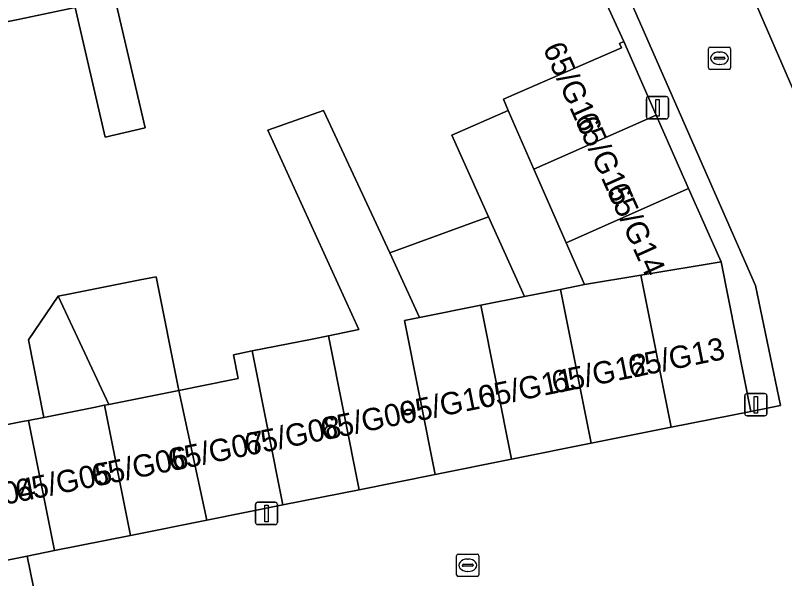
# Model space of a CAD drawing. Extents: x 162989 to 165008, y 383432 to 384338.
# Drawn here: x 163944.51 to 163979.07, y 384093.56 to 384118.85 of the extents above; entities that cross this region are included whole.
import ezdxf

# ---------------------------------------------------------------- set-up
doc = ezdxf.new("R2010")
doc.units = 0
for name, color, linetype in [('IMGEO_Erf', 7, 'Continuous'), ('IMGEO_Kolk', 7, 'Continuous'), ('IMGEO_Lichtmast', 7, 'Continuous'), ('IMGEO_Pand', 7, 'Continuous'), ('IMGEO_Pand_nummerreeks', 7, 'Continuous'), ('IMGEO_Rijbaan_lokaal_open', 7, 'Continuous'), ('IMGEO_Voetpad_open', 7, 'Continuous')]:
    doc.layers.add(name, color=color, linetype=linetype)

msp = doc.modelspace()

# ---------------------------------------------------------------- linework, layer by layer
at = {"layer": 'IMGEO_Erf'}
for points in [[(163940.568, 384099.756), (163944.833, 384100.609), (163945.099, 384100.662), (163945.791, 384100.8), (163945.095, 384104.281), (163946.437, 384106.238), (163946.968, 384106.344), (163950.124, 384106.974), (163950.837, 384107.117), (163951.857, 384102.012), (163954.299, 384102.5), (163954.522, 384102.545), (163954.309, 384103.612), (163955.15, 384103.78), (163957.839, 384104.317), (163958.572, 384104.464), (163959.942, 384104.738), (163955.85, 384113.696), (163958.35, 384114.577), (163961.334, 384108.186), (163965.758, 384109.811), (163964.11, 384113.467), (163966.654, 384114.58), (163966.435, 384115.08), (163967.155, 384115.394), (163971.737, 384117.393), (163971.647, 384117.582), (163971.837, 384117.672), (163970.917, 384119.717)], [(163948.994, 384119.582), (163950.338, 384113.794), (163948.549, 384113.379), (163947.197, 384119.202), (163944.64, 384118.661), (163942.328, 384118.204)]]:
    msp.add_lwpolyline(points, dxfattribs=at)
at = {"layer": 'IMGEO_Kolk'}
for p, q in [((163975.641, 384116.498), (163975.641, 384117.35)), ((163975.716, 384117.424), (163976.568, 384117.424)), ((163976.129, 384117.204), (163976.154, 384117.204)), ((163976.642, 384117.35), (163976.642, 384116.498)), ((163975.9, 384116.918), (163975.9, 384116.93)), ((163976.338, 384116.881), (163975.94, 384116.881)), ((163975.943, 384116.967), (163976.341, 384116.967)), ((163976.384, 384116.93), (163976.384, 384116.918)), ((163976.152, 384116.644), (163976.127, 384116.644)), ((163976.568, 384116.424), (163975.716, 384116.424)), ((163964.332, 384093.734), (163964.332, 384094.586)), ((163964.407, 384094.66), (163965.259, 384094.66)), ((163964.82, 384094.44), (163964.845, 384094.44)), ((163965.333, 384094.586), (163965.333, 384093.734)), ((163964.591, 384094.154), (163964.591, 384094.166)), ((163965.029, 384094.117), (163964.631, 384094.117)), ((163964.634, 384094.203), (163965.032, 384094.203)), ((163965.075, 384094.166), (163965.075, 384094.154)), ((163964.843, 384093.88), (163964.818, 384093.88)), ((163965.259, 384093.66), (163964.407, 384093.66))]:
    msp.add_line(p, q, dxfattribs=at)
for points in [[(163975.641, 384116.498), (163975.641, 384117.35)], [(163975.716, 384117.424), (163976.568, 384117.424)], [(163976.642, 384117.35), (163976.642, 384116.498)], [(163976.568, 384116.424), (163975.716, 384116.424)], [(163964.332, 384093.734), (163964.332, 384094.586)], [(163964.407, 384094.66), (163965.259, 384094.66)], [(163965.333, 384094.586), (163965.333, 384093.734)], [(163965.259, 384093.66), (163964.407, 384093.66)]]:
    msp.add_lwpolyline(points, dxfattribs=at)
for centre, radius, start, end in [((163975.718, 384117.348), 0.0765, 91.552, 178.448), ((163975.718, 384117.348), 0.0765, 91.552, 178.448), ((163976.566, 384117.348), 0.0765, 1.552, 88.448), ((163976.566, 384117.348), 0.0765, 1.552, 88.448), ((163975.94, 384116.927), 0.0403, 85.8775, 175.7526), ((163975.937, 384116.917), 0.0366, 178.938, 274.7102), ((163976.341, 384116.924), 0.043, 264.8664, 352.4533), ((163976.345, 384116.929), 0.0386, 1.7309, 96.639), ((163975.718, 384116.5), 0.0765, 181.552, 268.448), ((163975.718, 384116.5), 0.0765, 181.552, 268.448), ((163976.566, 384116.5), 0.0765, 271.552, 358.448), ((163976.566, 384116.5), 0.0765, 271.552, 358.448), ((163964.409, 384094.584), 0.0765, 91.552, 178.448), ((163964.409, 384094.584), 0.0765, 91.552, 178.448), ((163965.257, 384094.584), 0.0765, 1.552, 88.448), ((163965.257, 384094.584), 0.0765, 1.552, 88.448), ((163964.631, 384094.163), 0.0403, 85.8775, 175.7526), ((163964.628, 384094.153), 0.0366, 178.938, 274.7102), ((163965.032, 384094.16), 0.043, 264.8664, 352.4533), ((163965.036, 384094.165), 0.0386, 1.7309, 96.639), ((163964.409, 384093.736), 0.0765, 181.552, 268.448), ((163964.409, 384093.736), 0.0765, 181.552, 268.448), ((163965.257, 384093.736), 0.0765, 271.552, 358.448), ((163965.257, 384093.736), 0.0765, 271.552, 358.448)]:
    msp.add_arc(centre, radius, start, end, dxfattribs=at)
for centre, major_axis, ratio, start_param, end_param in [((163976.128, 384116.924), (-0.387, 0.002), 0.722429, 4.712389, 7.853982), ((163976.153, 384116.924), (-0.39, 0.002), 0.717154, 1.570796, 4.712389), ((163964.819, 384094.16), (-0.387, 0.002), 0.722429, 4.712389, 7.853982), ((163964.844, 384094.16), (-0.39, 0.002), 0.717154, 1.570796, 4.712389)]:
    msp.add_ellipse(centre, major_axis=major_axis, ratio=ratio, start_param=start_param, end_param=end_param, dxfattribs=at)
at = {"layer": 'IMGEO_Lichtmast'}
for p, q in [((163972.855, 384114.301), (163972.855, 384115.101)), ((163972.855, 384115.101), (163972.855, 384114.301)), ((163972.955, 384115.201), (163973.745, 384115.201)), ((163973.745, 384115.201), (163972.955, 384115.201)), ((163973.845, 384115.101), (163973.845, 384114.301)), ((163973.845, 384114.301), (163973.845, 384115.101)), ((163973.745, 384114.201), (163972.955, 384114.201)), ((163972.955, 384114.201), (163973.745, 384114.201)), ((163977.278, 384100.969), (163977.278, 384101.769)), ((163977.278, 384101.769), (163977.278, 384100.969)), ((163977.378, 384101.869), (163978.168, 384101.869)), ((163978.168, 384101.869), (163977.378, 384101.869)), ((163978.268, 384101.769), (163978.268, 384100.969)), ((163978.268, 384100.969), (163978.268, 384101.769)), ((163978.168, 384100.869), (163977.378, 384100.869)), ((163977.378, 384100.869), (163978.168, 384100.869)), ((163955.292, 384096.085), (163955.292, 384096.885)), ((163955.292, 384096.885), (163955.292, 384096.085)), ((163955.392, 384096.985), (163956.182, 384096.985)), ((163956.182, 384096.985), (163955.392, 384096.985)), ((163956.282, 384096.885), (163956.282, 384096.085)), ((163956.282, 384096.085), (163956.282, 384096.885)), ((163956.182, 384095.985), (163955.392, 384095.985)), ((163955.392, 384095.985), (163956.182, 384095.985))]:
    msp.add_line(p, q, dxfattribs=at)
for points in [[(163973.275, 384115.076), (163973.425, 384115.076), (163973.425, 384114.326), (163973.275, 384114.326), (163973.275, 384115.076)], [(163977.698, 384101.744), (163977.848, 384101.744), (163977.848, 384100.994), (163977.698, 384100.994), (163977.698, 384101.744)], [(163955.712, 384096.86), (163955.862, 384096.86), (163955.862, 384096.11), (163955.712, 384096.11), (163955.712, 384096.86)]]:
    msp.add_lwpolyline(points, dxfattribs=at)
for centre, start, end in [((163972.955, 384115.101), 90, 180), ((163972.955, 384115.101), 90, 180), ((163973.745, 384115.101), 0, 90), ((163973.745, 384115.101), 360, 90), ((163972.955, 384114.301), 180, 270), ((163972.955, 384114.301), 180, 270), ((163973.745, 384114.301), 270, 0), ((163973.745, 384114.301), 270, 0), ((163977.378, 384101.769), 90, 180), ((163977.378, 384101.769), 90, 180), ((163978.168, 384101.769), 0, 90), ((163978.168, 384101.769), 360, 90), ((163977.378, 384100.969), 180, 270), ((163977.378, 384100.969), 180, 270), ((163978.168, 384100.969), 270, 0), ((163978.168, 384100.969), 270, 0), ((163955.392, 384096.885), 90, 180), ((163955.392, 384096.885), 90, 180), ((163956.182, 384096.885), 0, 90), ((163956.182, 384096.885), 360, 90), ((163955.392, 384096.085), 180, 270), ((163955.392, 384096.085), 180, 270), ((163956.182, 384096.085), 270, 0), ((163956.182, 384096.085), 270, 0)]:
    msp.add_arc(centre, 0.1, start, end, dxfattribs=at)
at = {"layer": 'IMGEO_Pand'}
for points in [[(163949.177, 384132.553), (163944.334, 384131.53), (163947.197, 384119.202), (163948.549, 384113.379), (163950.338, 384113.794), (163948.994, 384119.582), (163952.011, 384120.238), (163950.89, 384125.108)], [(163939.492, 384130.507), (163941.215, 384123.033), (163942.328, 384118.204), (163944.64, 384118.661), (163947.197, 384119.202), (163944.334, 384131.53)], [(163971.837, 384117.672), (163971.647, 384117.582), (163971.737, 384117.393), (163967.155, 384115.394), (163966.435, 384115.08), (163966.654, 384114.58), (163967.807, 384111.945), (163973.296, 384114.375)], [(163961.994, 384105.148), (163962.661, 384105.281), (163961.334, 384108.186), (163958.35, 384114.577), (163955.85, 384113.696), (163959.942, 384104.738), (163958.572, 384104.464), (163959.954, 384097.552), (163963.375, 384098.236)], [(163967.807, 384111.945), (163966.654, 384114.58), (163964.11, 384113.467), (163965.758, 384109.811), (163967.375, 384106.223), (163969.002, 384106.548), (163970.074, 384106.763), (163969.252, 384108.642)], [(163974.756, 384111.079), (163973.296, 384114.375), (163967.807, 384111.945), (163969.252, 384108.642)], [(163976.215, 384107.782), (163974.756, 384111.079), (163969.252, 384108.642), (163970.074, 384106.763), (163972.605, 384107.183)], [(163965.415, 384105.831), (163967.375, 384106.223), (163965.758, 384109.811), (163961.334, 384108.186), (163962.661, 384105.281)], [(163976.215, 384107.782), (163972.605, 384107.183), (163973.97, 384100.353), (163977.556, 384101.07)], [(163969.002, 384106.548), (163970.383, 384099.636), (163973.97, 384100.353), (163972.605, 384107.183), (163970.074, 384106.763)], [(163951.857, 384102.012), (163950.837, 384107.117), (163950.124, 384106.974), (163946.968, 384106.344), (163946.437, 384106.238), (163948.711, 384101.383)], [(163965.415, 384105.831), (163966.797, 384098.92), (163970.383, 384099.636), (163969.002, 384106.548), (163967.375, 384106.223)], [(163945.791, 384100.8), (163948.033, 384101.248), (163948.521, 384101.345), (163948.711, 384101.383), (163946.437, 384106.238), (163945.095, 384104.281)], [(163965.415, 384105.831), (163962.661, 384105.281), (163961.994, 384105.148), (163963.375, 384098.236), (163966.797, 384098.92)], [(163958.572, 384104.464), (163957.839, 384104.317), (163955.15, 384103.78), (163956.532, 384096.868), (163959.954, 384097.552)], [(163953.111, 384096.184), (163956.532, 384096.868), (163955.15, 384103.78), (163954.309, 384103.612), (163954.522, 384102.545), (163954.299, 384102.5), (163951.857, 384102.012)], [(163953.111, 384096.184), (163951.857, 384102.012), (163948.711, 384101.383), (163948.521, 384101.345), (163949.689, 384095.5)], [(163946.267, 384094.816), (163949.689, 384095.5), (163948.521, 384101.345), (163948.033, 384101.248), (163945.791, 384100.8), (163945.099, 384100.662)], [(163945.099, 384100.662), (163944.833, 384100.609), (163940.568, 384099.756), (163940.196, 384099.682), (163940.691, 384098.645), (163942.846, 384094.132), (163945.04, 384094.571), (163946.267, 384094.816)]]:
    msp.add_lwpolyline(points, close=True, dxfattribs=at)
at = {"layer": 'IMGEO_Rijbaan_lokaal_open'}
msp.add_lwpolyline([(163968.422, 384140.927), (163963.186, 384139.88), (163964.941, 384135.885), (163977.753, 384106.722), (163978.881, 384101.326), (163977.556, 384101.07), (163973.97, 384100.353), (163970.383, 384099.636), (163966.797, 384098.92), (163963.375, 384098.236), (163959.954, 384097.552), (163956.532, 384096.868), (163953.111, 384096.184), (163949.689, 384095.5), (163946.267, 384094.816), (163945.04, 384094.571), (163946.672, 384086.586), (163955.483, 384088.354), (163978.057, 384092.882), (163980.946, 384093.461), (163983.835, 384094.041), (163986.724, 384094.62), (163985.215, 384102.252)], close=True, dxfattribs=at)
at = {"layer": 'IMGEO_Voetpad_open'}
msp.add_lwpolyline([(164015.858, 384154.683), (164014.422, 384154.39), (164009.768, 384153.438), (164001.293, 384151.706), (164001.383, 384151.265), (163997.645, 384150.49), (163997.553, 384150.93), (163986.464, 384148.612), (163986.561, 384148.141), (163982.84, 384147.366), (163982.743, 384147.834), (163966.926, 384144.526), (163967.036, 384144.011), (163968.422, 384140.927), (163985.215, 384102.252), (163986.724, 384094.62), (163988.027, 384088.819)], dxfattribs=at)
for points in [[(163964.941, 384135.885), (163962.536, 384135.377), (163964.399, 384134.653), (163969.555, 384122.869), (163970.917, 384119.717), (163971.837, 384117.672), (163973.296, 384114.375), (163974.756, 384111.079), (163976.215, 384107.782), (163977.556, 384101.07), (163978.881, 384101.326), (163977.753, 384106.722)], [(163945.04, 384094.571), (163942.846, 384094.132), (163946.672, 384086.586)]]:
    msp.add_lwpolyline(points, close=True, dxfattribs=at)

# ---------------------------------------------------------------- texts
at = {"layer": 'IMGEO_Pand_nummerreeks'}
for s, rotation, p in [('65/G16', 294.2531, (163968.189, 384117.375)), ('65/G15', 294.2539, (163969.613, 384114.215)), ('65/G14', 294.2539, (163971.036, 384111.055)), ('65/G13', 11.4454, (163972.149, 384102.559)), ('65/G12', 11.4454, (163968.713, 384101.864)), ('65/G11', 11.4454, (163965.398, 384101.192)), ('65/G10', 11.4454, (163961.863, 384100.477)), ('65/G09', 11.4477, (163958.338, 384099.763)), ('65/G08', 11.4454, (163954.914, 384099.07)), ('65/G07', 11.4454, (163951.482, 384098.375)), ('65/G06', 11.4454, (163948.052, 384097.681)), ('65/G05', 11.4454, (163944.623, 384096.986)), ('65/G04', 11.4477, (163941.193, 384096.292))]:
    msp.add_text(s, height=1, rotation=rotation, dxfattribs=at).set_placement(p)

doc.saveas('drawing.dxf')
